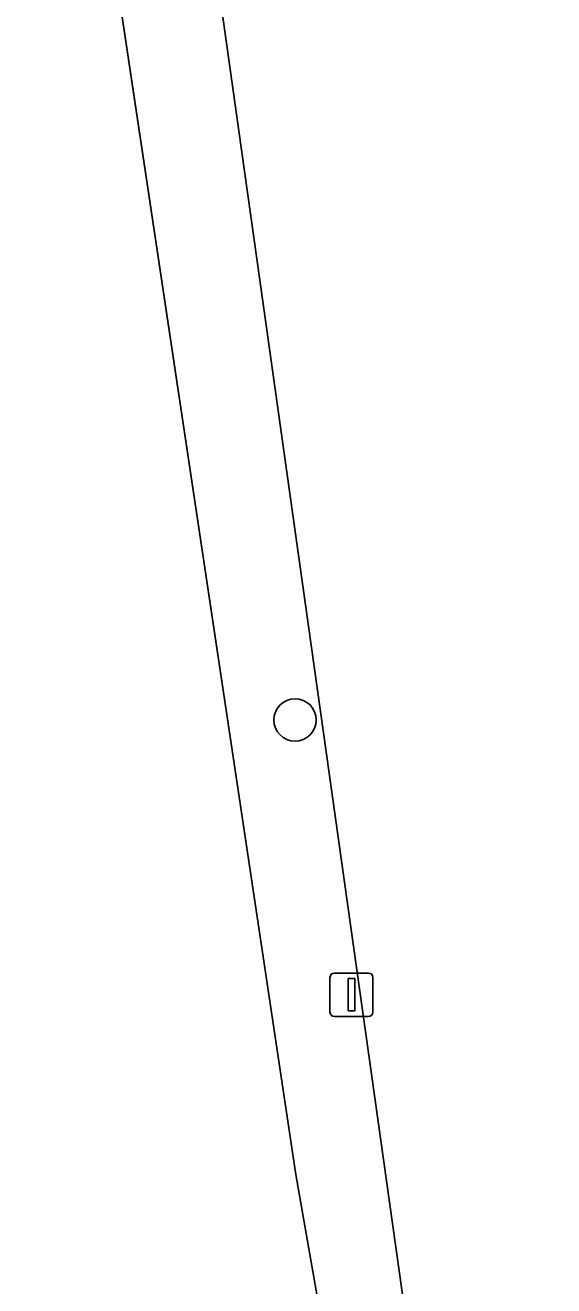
# Model space of a CAD drawing. Extents: x 158472 to 159562, y 388525 to 389606.
# Drawn here: x 159477.67 to 159489.85, y 389043.18 to 389072.25 of the extents above; entities that cross this region are included whole.
import ezdxf

# ---------------------------------------------------------------- set-up
doc = ezdxf.new("R2010")
doc.units = 0
for name, color, linetype in [('IMGEO_Berm_groen', 7, 'Continuous'), ('IMGEO_Boom', 7, 'Continuous'), ('IMGEO_Lichtmast', 7, 'Continuous'), ('IMGEO_OVBaan_gesloten', 7, 'Continuous')]:
    doc.layers.add(name, color=color, linetype=linetype)

msp = doc.modelspace()

# ---------------------------------------------------------------- linework, layer by layer
at = {"layer": 'IMGEO_Berm_groen'}
for points in [[(159488.502, 389027.728), (159481.685, 389076.274), (159479.834, 389075.989)], [(159479.446, 389075.467), (159483.906, 389045.749), (159484.4, 389042.898), (159484.989, 389039.951), (159486.421, 389034.115), (159488.262, 389028.361), (159488.502, 389027.728)]]:
    msp.add_lwpolyline(points, dxfattribs=at)
at = {"layer": 'IMGEO_Boom'}
msp.add_circle((159483.885, 389056.23), 0.489, dxfattribs=at)
at = {"layer": 'IMGEO_Lichtmast'}
for p, q in [((159484.791, 389050.394), (159485.581, 389050.394)), ((159485.581, 389050.394), (159484.791, 389050.394)), ((159484.691, 389049.494), (159484.691, 389050.294)), ((159484.691, 389050.294), (159484.691, 389049.494)), ((159485.681, 389050.294), (159485.681, 389049.494)), ((159485.681, 389049.494), (159485.681, 389050.294)), ((159485.581, 389049.394), (159484.791, 389049.394)), ((159484.791, 389049.394), (159485.581, 389049.394))]:
    msp.add_line(p, q, dxfattribs=at)
msp.add_lwpolyline([(159485.111, 389050.269), (159485.261, 389050.269), (159485.261, 389049.519), (159485.111, 389049.519), (159485.111, 389050.269)], dxfattribs=at)
for centre, start, end in [((159484.791, 389050.294), 90, 180), ((159484.791, 389050.294), 90, 180), ((159485.581, 389050.294), 0, 90), ((159485.581, 389050.294), 360, 90), ((159484.791, 389049.494), 180, 270), ((159484.791, 389049.494), 180, 270), ((159485.581, 389049.494), 270, 0), ((159485.581, 389049.494), 270, 0)]:
    msp.add_arc(centre, 0.1, start, end, dxfattribs=at)
at = {"layer": 'IMGEO_OVBaan_gesloten'}
msp.add_lwpolyline([(159544.826, 388745.703), (159530.299, 388810.06), (159522.054, 388850.953), (159497.362, 388989.594), (159489.804, 389018.46), (159488.502, 389027.728), (159488.262, 389028.361), (159486.421, 389034.115), (159484.989, 389039.951), (159484.4, 389042.898), (159483.906, 389045.749), (159479.446, 389075.467), (159478.938, 389078.898), (159472.219, 389077.802), (159472.659, 389074.837), (159473.875, 389066.75), (159476.304, 389050.543), (159477.197, 389044.426), (159477.556, 389041.831)], dxfattribs=at)

doc.saveas('drawing.dxf')
